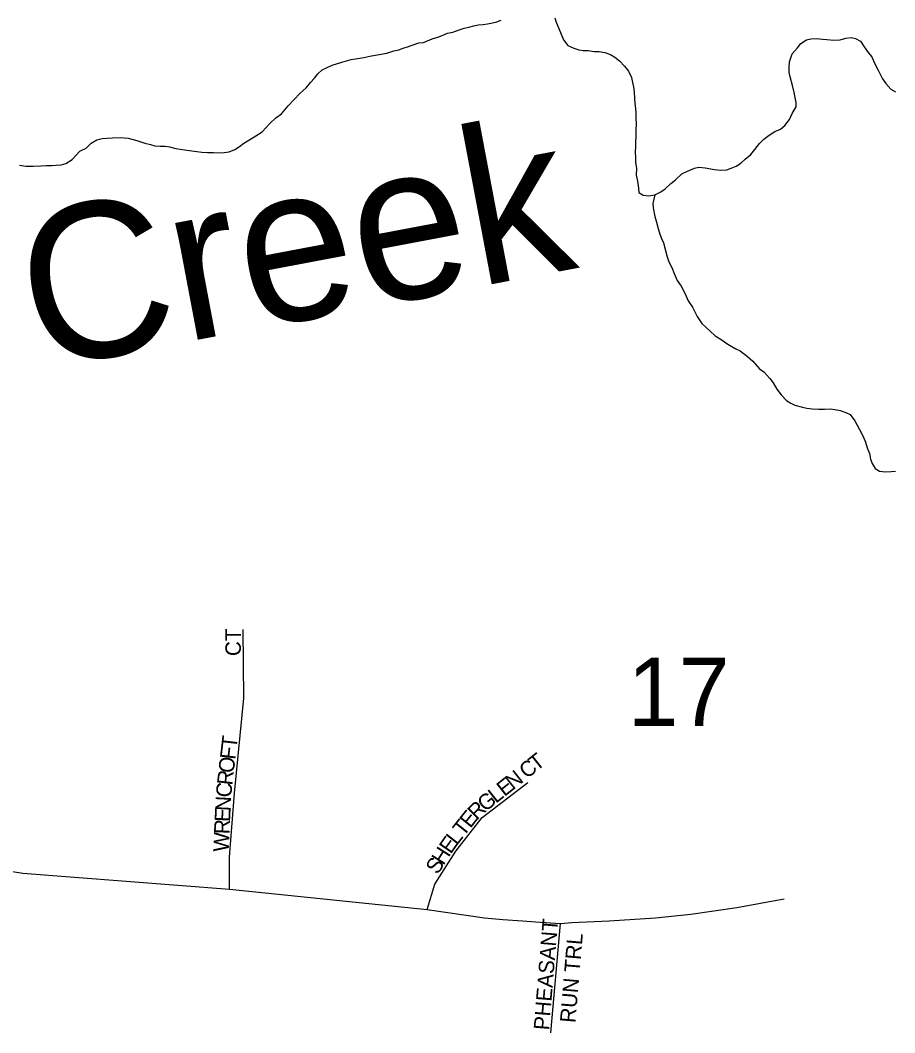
# Model space of a CAD drawing. Extents: x 1310247 to 1664935, y 284496 to 704931.
# Drawn here: x 1502720 to 1505542, y 521078 to 524347 of the extents above; entities that cross this region are included whole.
import ezdxf

# ---------------------------------------------------------------- set-up
doc = ezdxf.new("R2010")
doc.units = 0
for name, color, linetype in [('GM_P_State_Location', 7, 'Continuous'), ('GM_X_Minor_Lake_Text', 7, 'Continuous'), ('GM_X_Minor_River_Text', 7, 'Continuous'), ('GM_X_State_Location', 7, 'Continuous'), ('GM_X_US_Location', 7, 'Continuous')]:
    doc.layers.add(name, color=color, linetype=linetype)

msp = doc.modelspace()

# ---------------------------------------------------------------- linework, layer by layer
at = {"layer": 'GM_X_Minor_River_Text'}
for points in [[(1503970.1, 524260.6), (1503984.4, 524266.1), (1504006.7, 524273.5), (1504020.8, 524275), (1504049.3, 524286.2), (1504067.6, 524291.6), (1504081.8, 524297.2), (1504098.2, 524304.7), (1504116.4, 524308.2), (1504136.7, 524315.5), (1504153, 524321), (1504167.1, 524324.6), (1504183.3, 524328.1), (1504197.5, 524331.7), (1504213.6, 524333.2), (1504227.8, 524334.8), (1504244, 524338.3), (1504258.1, 524341.8), (1504272.4, 524347.4)], [(1504445.4, 524354.1), (1504449, 524340), (1504458.3, 524319.6), (1504465.8, 524301.4), (1504473.2, 524283.1), (1504486.7, 524264.6), (1504506.5, 524256), (1504522.4, 524251.5), (1504536.4, 524249.1), (1504552.4, 524248.6), (1504572.5, 524246), (1504588.5, 524245.5), (1504606.5, 524242.9), (1504624.4, 524236.3), (1504638.2, 524227.9), (1504653.8, 524215.4), (1504669.4, 524198.9), (1504682.9, 524182.4), (1504692.3, 524162.1), (1504695.7, 524146), (1504699.3, 524131.8), (1504700.8, 524115.7), (1504702.1, 524093.6), (1504703.5, 524077.6), (1504705, 524061.5), (1504706.6, 524047.4), (1504706, 524031.4), (1504707.4, 524011.3), (1504706.8, 523993.3), (1504706, 523969.3), (1504705.6, 523955.3), (1504705, 523937.2), (1504704.5, 523923.2), (1504705.8, 523901.1), (1504705.3, 523887.1), (1504708.7, 523869), (1504708, 523847), (1504711.4, 523826.8), (1504714.7, 523804.7), (1504716.2, 523790.6), (1504730, 523782.2), (1504748, 523779.6), (1504768.2, 523783), (1504786.6, 523792.4), (1504801, 523802), (1504819.6, 523819.5), (1504834.1, 523831), (1504854.8, 523850.4), (1504873.2, 523859.9), (1504895.6, 523869.2), (1504909.8, 523872.8), (1504929.8, 523870.2), (1504959.8, 523865.2), (1504979.8, 523862.6), (1504999.9, 523864), (1505014.2, 523869.6), (1505030.4, 523875.1), (1505044.8, 523884.7), (1505059.3, 523898.2), (1505077.9, 523913.7), (1505090.5, 523929.3), (1505105.2, 523948.9), (1505119.7, 523962.5), (1505136.2, 523976), (1505154.7, 523987.5), (1505173, 523994.9), (1505187.5, 524006.5), (1505202.2, 524026.1), (1505210.9, 524045.9), (1505223.6, 524067.5), (1505224.1, 524081.5), (1505220.6, 524097.7)], [(1505220.6, 524097.7), (1505217.1, 524113.8), (1505211.8, 524136), (1505204.7, 524164.3), (1505201.2, 524178.4), (1505201.7, 524194.4), (1505202.3, 524212.5), (1505211.2, 524238.2), (1505227.9, 524257.8), (1505238.4, 524271.5), (1505256.8, 524282.9), (1505271, 524286.5), (1505289.2, 524287.9), (1505309.2, 524285.3), (1505323.2, 524284.9), (1505345.2, 524282.2), (1505365.4, 524283.6), (1505383.6, 524289), (1505401.8, 524290.5), (1505415.7, 524288), (1505431.5, 524279.5), (1505443, 524261.1), (1505456.5, 524242.7), (1505468, 524228.3), (1505475.5, 524210), (1505486.8, 524187.6), (1505501.9, 524157.1), (1505513.4, 524142.7), (1505528.9, 524124.2), (1505544.7, 524115.7)], [(1502717.8, 523878.4), (1502737.8, 523875.8), (1502761.9, 523875), (1502786, 523876.3), (1502804.2, 523877.7), (1502822.2, 523877.2), (1502836.4, 523878.8), (1502852.5, 523880.2), (1502866.7, 523883.8), (1502887.2, 523897.2), (1502912.2, 523924.5), (1502932.6, 523933.9), (1502949.2, 523949.4), (1502967.7, 523960.9), (1502983.9, 523964.4), (1503000, 523965.9), (1503018.1, 523967.3), (1503042.3, 523968.6), (1503068.3, 523965.8), (1503096.2, 523958.9), (1503122, 523950.1), (1503140, 523945.5), (1503153.9, 523941.1), (1503171.9, 523940.5), (1503188, 523940), (1503202, 523937.6), (1503221.9, 523933), (1503235.9, 523930.5), (1503249.9, 523928.1), (1503265.9, 523925.6), (1503289.9, 523922.9), (1503305.9, 523920.4), (1503324, 523919.8), (1503344, 523919.2), (1503360.1, 523918.7), (1503378.2, 523920.1), (1503394.4, 523921.6), (1503412.7, 523929.1), (1503427.1, 523938.7), (1503441.5, 523950.2), (1503457.9, 523959.8), (1503480.4, 523973.1), (1503501, 523986.5), (1503523.9, 524011.8), (1503544.6, 524031.2), (1503563.2, 524044.7), (1503584.1, 524070.1), (1503602.8, 524089.5), (1503623.6, 524110.9), (1503642.3, 524128.4), (1503656.9, 524146), (1503669.4, 524159.6), (1503679.9, 524173.3), (1503694.4, 524186.9), (1503708.7, 524192.5), (1503727.1, 524201.9), (1503757.5, 524211), (1503788, 524220.1), (1503802.1, 524221.7), (1503828.4, 524226.9), (1503848.6, 524230.2), (1503864.8, 524233.8), (1503885, 524237.1), (1503903.2, 524240.6), (1503925.5, 524247.9), (1503941.7, 524251.4), (1503955.9, 524257), (1503970.1, 524260.6)], [(1504768.2, 523783), (1504761.3, 523755.1), (1504762.8, 523741.1), (1504767.9, 523712.8), (1504773.3, 523694.6), (1504778.7, 523674.4), (1504784.1, 523656.2), (1504789.7, 523642), (1504795.2, 523627.8), (1504802.5, 523603.6), (1504807.8, 523583.3), (1504813.3, 523567.1), (1504822.8, 523548.8), (1504830.2, 523528.5), (1504839.5, 523506.2), (1504852.9, 523487.8), (1504864.2, 523465.4), (1504875.5, 523441), (1504888.9, 523420.5), (1504904, 523390), (1504919.3, 523367.5), (1504932.9, 523355), (1504946.6, 523342.6), (1504962.2, 523328.1), (1504981.9, 523315.4), (1505003.5, 523300.8), (1505029.1, 523285.9), (1505043, 523279.5), (1505066.5, 523260.7), (1505084.1, 523246.2), (1505105.4, 523221.4), (1505119.1, 523211), (1505138.5, 523190.4), (1505150.1, 523176), (1505161.5, 523155.6), (1505174.9, 523137.1), (1505192.4, 523118.6), (1505206.2, 523110.1), (1505220, 523103.7), (1505243.9, 523096.9), (1505257.9, 523094.5), (1505275.9, 523091.9), (1505296, 523091.3), (1505316.1, 523090.7), (1505334.2, 523092.1), (1505348.2, 523089.7), (1505366.2, 523087.1), (1505384, 523080.6), (1505397.9, 523074.1), (1505413.3, 523053.6), (1505428.4, 523025.1), (1505439.8, 523002.7), (1505447.2, 522984.4), (1505452.6, 522966.2), (1505460, 522948), (1505463.5, 522929.8), (1505469, 522915.6), (1505478.5, 522899.3), (1505492.3, 522890.9), (1505512.3, 522888.2), (1505530.5, 522889.7), (1505544.6, 522891.3)]]:
    msp.add_lwpolyline(points, dxfattribs=at)
at = {"layer": 'GM_X_State_Location'}
for points in [[(1503395.3, 521541.2), (1503395.3, 521644.1), (1503411.5, 521850.6), (1503441.2, 522157.6), (1503439.3, 522379.4)], [(1504032.9, 521476), (1504057.4, 521557), (1504126, 521663.4), (1504211.1, 521772.2), (1504357.7, 521885.7)], [(1502613.1, 521610.6), (1502727.9, 521592.4), (1503395.3, 521541.2), (1504032.9, 521476), (1504218.4, 521448.6), (1504277.4, 521442.8), (1504341, 521439.3), (1504383.8, 521435.8), (1504463.6, 521430.1), (1504499.5, 521433.5), (1504620.9, 521439.3), (1504770.1, 521448.6), (1504883.4, 521460.1), (1505032.6, 521482.1), (1505185.2, 521509.8)], [(1504431.7, 521077.6), (1504463.6, 521430.1)]]:
    msp.add_lwpolyline(points, dxfattribs=at)

# ---------------------------------------------------------------- texts
at = {"layer": 'GM_P_State_Location'}
for s, rotation, p in [('CT', 90, (1503432, 522293.7)), ('T', 83.3732, (1503417.8, 521992.9)), ('F', 83.3732, (1503413.7, 521958)), ('T', 38.3996, (1504385.8, 521920.3)), ('O', 83.3629, (1503408.7, 521914.2)), ('C', 38.4002, (1504354.7, 521895.7)), ('R', 83.4774, (1503404.2, 521874.9)), ('N', 38.402, (1504309.9, 521860.2)), ('C', 84.9177, (1503400.7, 521835.8)), ('E', 38.3782, (1504282.3, 521838.3)), ('G', 38.6974, (1504220.4, 521789)), ('L', 38.4166, (1504254.7, 521816.5)), ('N', 87.2009, (1503398.6, 521792.4)), ('R', 44.5878, (1504193.3, 521762.1)), ('E', 87.2945, (1503396.9, 521757.3)), ('E', 51.4085, (1504172.4, 521735.8)), ('R', 87.3037, (1503395, 521717.7)), ('T', 51.4085, (1504150.4, 521708.3)), ('W', 87.3089, (1503392.4, 521660.6)), ('L', 52.01, (1504128.8, 521680.6)), ('E', 55.0595, (1504109.1, 521652.3)), ('H', 57.6468, (1504085.9, 521615.7)), ('S', 57.621, (1504067, 521585.9)), ('PHEASANT', 85.3008, (1504426.4, 521084.5)), ('RUN TRL', 85.1548, (1504511.2, 521108.1))]:
    msp.add_text(s, height=50, rotation=rotation, dxfattribs=at).set_placement(p)
at = {"layer": 'GM_X_Minor_Lake_Text'}
msp.add_text('Creek', height=499.99, rotation=10.7036, dxfattribs=at).set_placement((1502773, 523216.8))
at = {"layer": 'GM_X_US_Location'}
msp.add_text('17', height=221, rotation=0, dxfattribs=at).set_placement((1504680, 522068))

doc.saveas('drawing.dxf')
